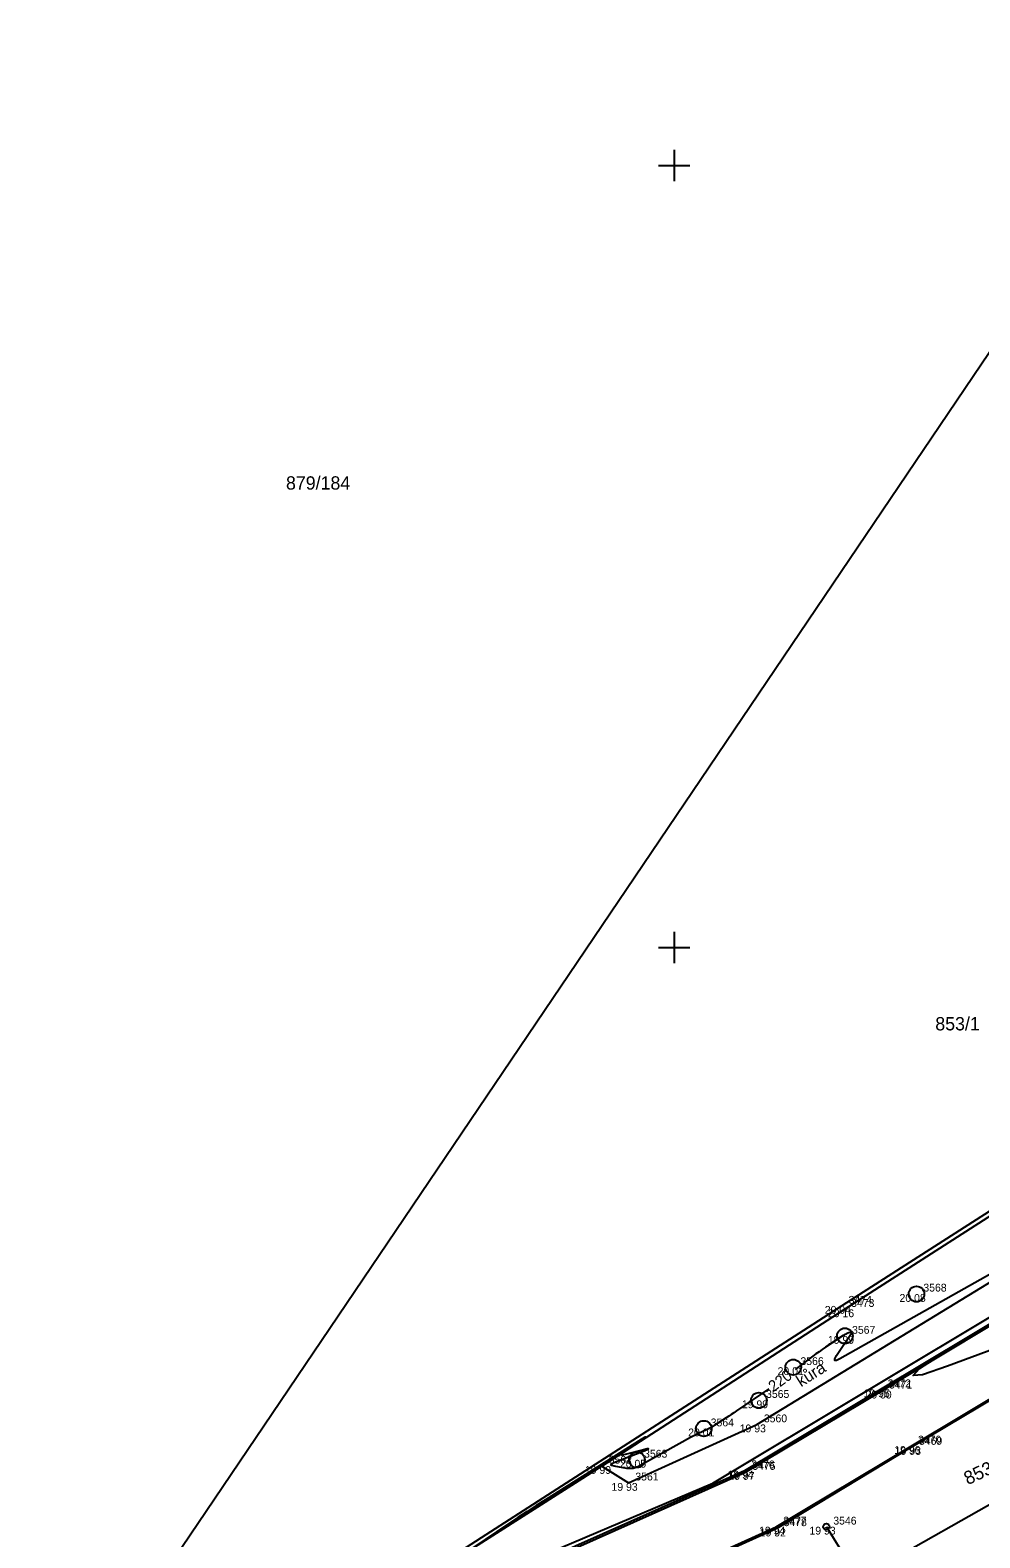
# Model space of a CAD drawing. Extents: x -702257 to -701487, y -1009871 to -1008841.
# Drawn here: x -702145.59 to -702115.22, y -1009693.87 to -1009645.67 of the extents above; entities that cross this region are included whole.
import ezdxf

# ---------------------------------------------------------------- set-up
doc = ezdxf.new("R2010")
doc.units = 0
for name, color, linetype in [('Ex_Contour Labels', 7, 'Continuous'), ('Ex_Major Contours', 7, 'Continuous'), ('Z_body', 7, 'Continuous'), ('Z_body_cisla', 7, 'Continuous'), ('Z_body_vysky_redukovane', 7, 'Continuous'), ('Z_dopravni_znacky', 7, 'Continuous'), ('Z_hektometricka_sit', 7, 'Continuous'), ('Z_katastr_cisla_pozemkova', 7, 'Continuous'), ('Z_katastr_hranice', 7, 'Continuous'), ('Z_obruba', 7, 'Continuous'), ('Z_popisy', 7, 'Continuous'), ('Z_rozhranni', 7, 'Continuous'), ('Z_zelen_jednotliva', 7, 'Continuous')]:
    doc.layers.add(name, color=color, linetype=linetype)

# ---------------------------------------------------------------- blocks, each defined once
blk = doc.blocks.new('POINT_DISPLAY')
blk.add_line((0, 0), (0, 0))
blk = doc.blocks.new('Z10001')
blk.add_circle((0, 0), 0.25)

msp = doc.modelspace()

# ---------------------------------------------------------------- linework, layer by layer
at = {"layer": 'Ex_Major Contours'}
for points in [[(-702109.459, -1009685.872), (-702116.256, -1009688.39), (-702117.057, -1009688.658), (-702117.355, -1009688.683), (-702117.15, -1009688.465), (-702116.443, -1009688.004), (-702110.822, -1009684.584)], [(-702114.118, -1009685.003), (-702119.705, -1009688.152), (-702119.812, -1009688.202), (-702119.865, -1009688.201), (-702119.861, -1009688.149), (-702119.803, -1009688.046), (-702119.324, -1009687.328), (-702119.311, -1009687.305), (-702119.311, -1009687.292), (-702119.324, -1009687.289), (-702119.349, -1009687.296), (-702119.477, -1009687.345), (-702119.509, -1009687.358), (-702119.539, -1009687.373), (-702119.569, -1009687.39), (-702119.598, -1009687.408), (-702120.159, -1009687.783), (-702120.262, -1009687.852), (-702120.363, -1009687.923), (-702120.464, -1009687.995), (-702120.563, -1009688.069), (-702121.128, -1009688.492)], [(-702121.976, -1009689.112), (-702123.006, -1009689.817), (-702123.088, -1009689.873), (-702123.171, -1009689.929), (-702123.254, -1009689.984), (-702123.337, -1009690.038), (-702123.721, -1009690.287), (-702123.78, -1009690.324), (-702123.841, -1009690.359), (-702123.903, -1009690.392), (-702123.967, -1009690.422), (-702124.223, -1009690.539), (-702124.287, -1009690.569), (-702124.35, -1009690.6), (-702124.412, -1009690.633), (-702124.474, -1009690.666), (-702126.121, -1009691.587), (-702126.213, -1009691.629), (-702126.308, -1009691.654), (-702126.407, -1009691.662), (-702126.508, -1009691.653), (-702126.918, -1009691.582), (-702126.996, -1009691.562), (-702127.024, -1009691.536), (-702127.001, -1009691.506), (-702126.929, -1009691.471), (-702125.962, -1009691.091), (-702125.857, -1009691.047), (-702125.824, -1009691.027), (-702125.863, -1009691.03), (-702125.974, -1009691.056), (-702126.561, -1009691.209), (-702126.673, -1009691.232), (-702126.718, -1009691.224), (-702126.694, -1009691.185), (-702126.603, -1009691.115), (-702126.046, -1009690.738), (-702125.945, -1009690.669), (-702125.912, -1009690.645), (-702125.948, -1009690.665), (-702126.052, -1009690.729), (-702129.116, -1009692.655), (-702129.41, -1009692.841), (-702129.702, -1009693.03), (-702129.992, -1009693.221), (-702130.281, -1009693.414), (-702131.434, -1009694.191)]]:
    msp.add_lwpolyline(points, dxfattribs=at)
at = {"layer": 'Z_dopravni_znacky'}
msp.add_line((-702120.13, -1009693.52), (-702118.99, -1009695.35), dxfattribs=at)
msp.add_circle((-702120.13, -1009693.52), 0.1, dxfattribs=at)
at = {"layer": 'Z_hektometricka_sit'}
for p, q in [((-702125, -1009649.5), (-702125, -1009650.5)), ((-702125.5, -1009650), (-702124.5, -1009650)), ((-702125, -1009674.5), (-702125, -1009675.5)), ((-702125.5, -1009675), (-702124.5, -1009675))]:
    msp.add_line(p, q, dxfattribs=at)
at = {"layer": 'Z_katastr_hranice'}
for p, q in [((-702107.96, -1009645.67), (-702145.59, -1009701.36)), ((-702123.76, -1009692.13), (-702093.87, -1009674.19)), ((-702094.22, -1009681.12), (-702124.35, -1009698.15)), ((-702145.59, -1009701.36), (-702123.76, -1009692.13))]:
    msp.add_line(p, q, dxfattribs=at)
at = {"layer": 'Z_obruba'}
for p, q in [((-702111, -1009680.92), (-702119.64, -1009686.46)), ((-702119.56, -1009686.57), (-702110.91, -1009681.02)), ((-702109.15, -1009683.58), (-702118.4, -1009689.13)), ((-702118.36, -1009689.17), (-702109.13, -1009683.63)), ((-702117.42, -1009690.94), (-702108.16, -1009685.39)), ((-702117.4, -1009690.97), (-702108.13, -1009685.43)), ((-702119.64, -1009686.46), (-702132.1, -1009694.47)), ((-702127.31, -1009691.58), (-702119.56, -1009686.57)), ((-702118.4, -1009689.13), (-702122.75, -1009691.73)), ((-702122.72, -1009691.77), (-702118.36, -1009689.17)), ((-702121.74, -1009693.52), (-702117.42, -1009690.94)), ((-702117.4, -1009690.97), (-702121.72, -1009693.58)), ((-702127.31, -1009691.58), (-702132.01, -1009694.58)), ((-702122.75, -1009691.73), (-702131.57, -1009695.66)), ((-702131.52, -1009695.7), (-702122.72, -1009691.77)), ((-702130.75, -1009697.59), (-702121.74, -1009693.52)), ((-702121.72, -1009693.58), (-702130.72, -1009697.62))]:
    msp.add_line(p, q, dxfattribs=at)
at = {"layer": 'Z_rozhranni'}
for p, q in [((-702122.36, -1009690.25), (-702113.15, -1009684.63)), ((-702126.46, -1009692.12), (-702122.36, -1009690.25)), ((-702127.31, -1009691.58), (-702126.46, -1009692.12))]:
    msp.add_line(p, q, dxfattribs=at)

# ---------------------------------------------------------------- block references
at = {"layer": 'Z_body'}
for p in [(-702117.25, -1009686.08), (-702119.64, -1009686.46), (-702119.56, -1009686.57), (-702119.54, -1009687.42), (-702121.19, -1009688.42), (-702118.4, -1009689.13), (-702118.36, -1009689.17), (-702122.29, -1009689.48), (-702124.05, -1009690.38), (-702122.36, -1009690.25), (-702126.19, -1009691.38), (-702117.42, -1009690.94), (-702117.4, -1009690.97), (-702127.31, -1009691.58), (-702122.75, -1009691.73), (-702122.72, -1009691.77), (-702126.46, -1009692.12), (-702121.74, -1009693.52), (-702121.72, -1009693.58), (-702120.13, -1009693.52)]:
    msp.add_blockref('POINT_DISPLAY', p, dxfattribs=at)
at = {"layer": 'Z_zelen_jednotliva'}
for p in [(-702117.25, -1009686.08), (-702119.54, -1009687.42), (-702121.19, -1009688.42), (-702122.29, -1009689.48), (-702124.05, -1009690.38), (-702126.19, -1009691.38)]:
    msp.add_blockref('Z10001', p, dxfattribs=at)

# ---------------------------------------------------------------- texts
at = {"layer": 'Ex_Contour Labels'}
msp.add_text('220', height=0.35, rotation=36.1386, dxfattribs=at).set_placement((-702121.825, -1009689.218))
at = {"layer": 'Z_body_cisla'}
for s, p in [('3568', (-702117.03, -1009686)), ('3474', (-702119.42, -1009686.39)), ('3473', (-702119.34, -1009686.49)), ('3567', (-702119.31, -1009687.35)), ('3566', (-702120.96, -1009688.35)), ('3472', (-702118.17, -1009689.06)), ('3471', (-702118.13, -1009689.1)), ('3565', (-702122.06, -1009689.4)), ('3560', (-702122.13, -1009690.18)), ('3564', (-702123.83, -1009690.31)), ('3470', (-702117.2, -1009690.86)), ('3469', (-702117.17, -1009690.9)), ('3562', (-702127.09, -1009691.5)), ('3563', (-702125.96, -1009691.31)), ('3561', (-702126.24, -1009692.04)), ('3476', (-702122.53, -1009691.65)), ('3475', (-702122.5, -1009691.7)), ('3477', (-702121.51, -1009693.45)), ('3478', (-702121.5, -1009693.5)), ('3546', (-702119.91, -1009693.45))]:
    msp.add_text(s, height=0.25, dxfattribs=at).set_placement(p)
at = {"layer": 'Z_body_vysky_redukovane'}
for s, p in [('20 08', (-702117.792, -1009686.33)), ('20 04', (-702120.182, -1009686.71)), ('20 16', (-702120.081, -1009686.82)), ('19 99', (-702120.082, -1009687.67)), ('20 01', (-702121.69, -1009688.67)), ('19 95', (-702118.942, -1009689.38)), ('20 00', (-702118.881, -1009689.42)), ('19 99', (-702122.832, -1009689.73)), ('20 01', (-702124.55, -1009690.63)), ('19 93', (-702122.902, -1009690.5)), ('20 05', (-702126.732, -1009691.63)), ('19 96', (-702117.962, -1009691.19)), ('19 93', (-702117.942, -1009691.22)), ('19 99', (-702127.852, -1009691.83)), ('19 94', (-702123.292, -1009691.98)), ('19 97', (-702123.262, -1009692.02)), ('19 93', (-702127.002, -1009692.37)), ('19 94', (-702122.282, -1009693.77)), ('19 92', (-702122.262, -1009693.83)), ('19 93', (-702120.672, -1009693.77))]:
    msp.add_text(s, height=0.25, dxfattribs=at).set_placement(p)
at = {"layer": 'Z_katastr_cisla_pozemkova'}
for s, p in [('879/184', (-702137.41, -1009660.36)), ('853/1', (-702116.649, -1009677.65))]:
    msp.add_text(s, height=0.425, dxfattribs=at).set_placement(p)
msp.add_text('853/6', height=0.425, rotation=25, dxfattribs=at).set_placement((-702115.611, -1009692.193))
at = {"layer": 'Z_popisy'}
msp.add_text('kůra', height=0.38, rotation=32.4, dxfattribs=at).set_placement((-702120.943, -1009689.063))

doc.saveas('drawing.dxf')
